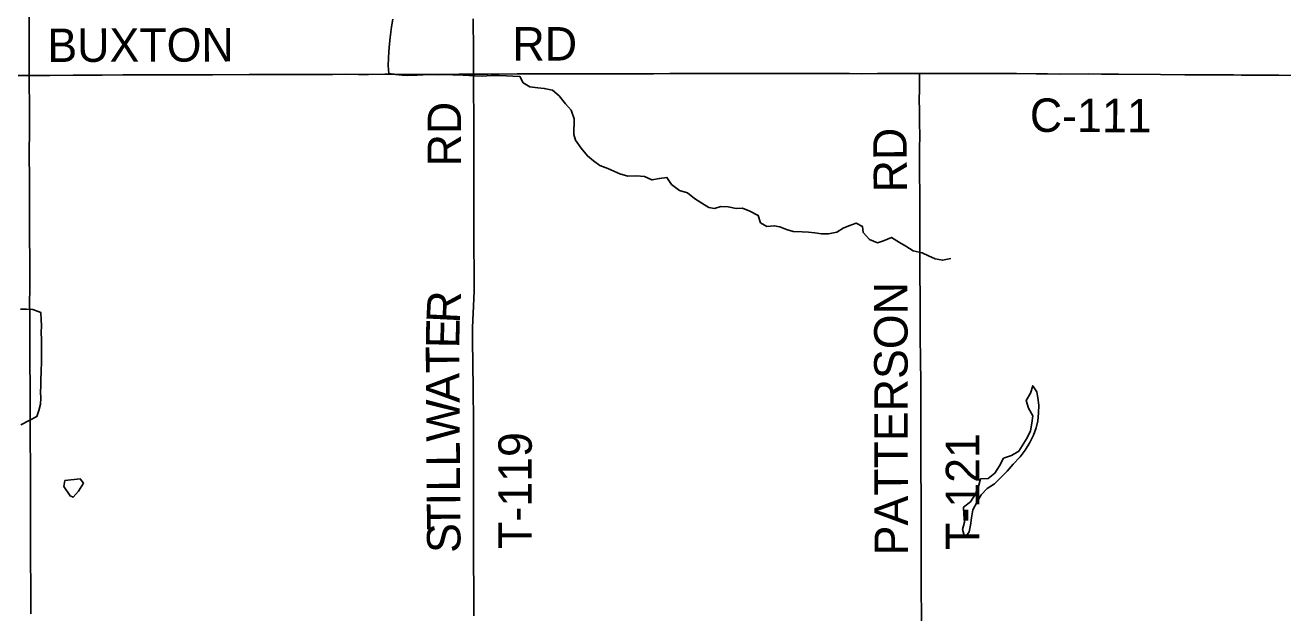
# Model space of a CAD drawing. Extents: x -87 to 2145, y -2128 to 440.
# Drawn here: x 81.4 to 137.8, y 214.2 to 240.6 of the extents above; entities that cross this region are included whole.
import ezdxf

# ---------------------------------------------------------------- set-up
doc = ezdxf.new("R2010")
doc.units = 0
for name, color, linetype in [('Default', 7, 'Continuous'), ('GM_X_County_Road', 7, 'Continuous'), ('GM_X_County_Road_Text', 7, 'Continuous'), ('GM_X_Minor_Lake', 7, 'Continuous'), ('GM_X_Minor_River', 7, 'Continuous'), ('GM_X_State_Route', 7, 'Continuous'), ('GM_X_Township_Road', 7, 'Continuous'), ('GM_X_Township_Road_Text', 7, 'Continuous')]:
    doc.layers.add(name, color=color, linetype=linetype)

msp = doc.modelspace()

# ---------------------------------------------------------------- linework, layer by layer
at = {"layer": 'Default'}
msp.add_lwpolyline([(81.624, 241.821), (81.629, 239.935), (81.63, 238.573), (81.631, 238.332), (81.632, 238.082), (81.639, 236.917), (81.642, 236.277), (81.643, 235.834), (81.636, 234.899), (81.642, 233.587), (81.64, 232.57), (81.648, 231.225), (81.653, 229.929), (81.653, 228.699), (81.651, 228.191), (81.665, 227.584), (81.658, 226.994), (81.659, 226.354), (81.661, 225.78), (81.674, 224.041), (81.672, 223.106), (81.676, 221.86), (81.687, 220.958), (81.683, 219.432), (81.688, 218.448), (81.693, 216.693), (81.697, 215.315), (81.706, 214.184)], dxfattribs=at)
at = {"layer": 'GM_X_County_Road'}
for points in [[(81.142, 238.33), (81.631, 238.332)], [(81.631, 238.332), (82.552, 238.338), (83.602, 238.344), (84.898, 238.353), (85.833, 238.363), (86.505, 238.364), (87.949, 238.366), (89.064, 238.367), (89.852, 238.365), (91.492, 238.372), (91.984, 238.377), (92.886, 238.377), (93.772, 238.381), (94.51, 238.376), (95.232, 238.382), (95.806, 238.384), (96.397, 238.379), (96.839, 238.377), (97.577, 238.384), (97.988, 238.385), (99.399, 238.377), (99.972, 238.373), (100.202, 238.375), (100.891, 238.386), (101.55, 238.384)], [(101.55, 238.384), (101.645, 238.384), (102.203, 238.391), (103.515, 238.406), (104.352, 238.404), (105.549, 238.404), (106.829, 238.412), (108.125, 238.412), (108.584, 238.409), (109.617, 238.408), (110.355, 238.415), (111.438, 238.422), (112.537, 238.417), (113.472, 238.42), (114.407, 238.421), (115.572, 238.419), (116.458, 238.419), (117.524, 238.419), (118.41, 238.416), (118.934, 238.413), (119.672, 238.416), (120.263, 238.419), (121.345, 238.421), (121.548, 238.422)], [(121.548, 238.422), (122.33, 238.424), (123.625, 238.427), (124.167, 238.426), (125.249, 238.419), (125.906, 238.416), (126.775, 238.404), (127.283, 238.399), (127.874, 238.398), (129.137, 238.402), (129.711, 238.397), (130.465, 238.389), (132.352, 238.376), (133.451, 238.366), (134.254, 238.361), (134.697, 238.359), (134.976, 238.357), (135.467, 238.355), (135.631, 238.354), (135.992, 238.352), (136.385, 238.352), (136.664, 238.35), (137.14, 238.346), (137.665, 238.34), (139.125, 238.325)]]:
    msp.add_lwpolyline(points, dxfattribs=at)
at = {"layer": 'GM_X_Minor_Lake'}
for points in [[(125.478, 220.586), (125.756, 220.891), (126.064, 221.226), (126.292, 221.532), (126.49, 221.869), (126.657, 222.197), (126.775, 222.525), (126.862, 222.844), (126.889, 223.185), (126.897, 223.546), (126.854, 223.878), (126.809, 224.149), (126.624, 224.414), (126.526, 224.075), (126.329, 223.758), (126.432, 223.405), (126.626, 223.07), (126.588, 222.729), (126.521, 222.4), (126.373, 222.072), (125.999, 221.478)], [(125.999, 221.478), (125.674, 221.284), (125.32, 221.161), (125.132, 220.824), (124.934, 220.497), (124.628, 220.253), (124.286, 220.24), (124.198, 219.901), (124.05, 219.543), (123.832, 219.207), (123.516, 218.963), (123.539, 218.642), (123.561, 218.291), (123.474, 217.962), (123.577, 217.599), (123.783, 217.855), (123.84, 218.155), (123.877, 218.494), (123.945, 218.844), (124.133, 219.201), (124.321, 219.517), (124.578, 219.813), (124.914, 220.016), (125.478, 220.586)], [(83.223, 220.163), (83.187, 219.894), (83.46, 219.478), (83.599, 219.415), (83.835, 219.68)], [(83.835, 219.68), (84.064, 220.046), (83.918, 220.239), (83.223, 220.163)]]:
    msp.add_lwpolyline(points, dxfattribs=at)
at = {"layer": 'GM_X_Minor_River'}
for points in [[(97.931, 240.859), (97.874, 240.518), (97.813, 240.036), (97.787, 239.745), (97.76, 239.404), (97.744, 239.113), (97.727, 238.781), (97.749, 238.419), (98.059, 238.372), (98.35, 238.346), (98.611, 238.331), (99.023, 238.343), (99.295, 238.367), (99.636, 238.37), (99.987, 238.363), (100.329, 238.377), (100.63, 238.36), (101.091, 238.341), (101.362, 238.326), (101.613, 238.31), (101.964, 238.303), (102.327, 238.336), (102.698, 238.329), (103.029, 238.312), (103.31, 238.306), (103.631, 238.28), (103.776, 238.006), (104.073, 237.829), (104.433, 237.771), (104.724, 237.755), (105.094, 237.677), (105.39, 237.42), (105.684, 237.062), (105.929, 236.776), (106.071, 236.381), (106.056, 235.688), (106.131, 235.425), (106.375, 235.079), (106.659, 234.721), (106.935, 234.505), (107.212, 234.299), (107.581, 234.161), (107.839, 234.045), (108.108, 233.919), (108.467, 233.811), (108.859, 233.834), (109.22, 233.796), (109.548, 233.649), (109.891, 233.713), (110.223, 233.756), (110.437, 233.44), (110.793, 233.172), (111.142, 233.065), (111.458, 232.807), (111.796, 232.61), (112.103, 232.413), (112.353, 232.368), (112.636, 232.452), (112.967, 232.446), (113.327, 232.368), (113.618, 232.373), (113.947, 232.246), (114.314, 232.057), (114.418, 231.724), (114.705, 231.558), (115.038, 231.591), (115.288, 231.546), (115.586, 231.42), (115.886, 231.333), (116.287, 231.315), (116.578, 231.309), (116.858, 231.274), (117.159, 231.228)], [(117.159, 231.228), (117.47, 231.231), (117.843, 231.304), (118.128, 231.48), (118.381, 231.585), (118.705, 231.709), (118.993, 231.563), (119.018, 231.291), (119.302, 230.974), (119.661, 230.826), (119.934, 230.921), (120.288, 231.065), (120.655, 230.837), (120.933, 230.681), (121.27, 230.473), (121.669, 230.375), (121.958, 230.248), (122.256, 230.112), (122.586, 230.045), (122.949, 230.128)], [(81.258, 222.668), (81.624, 222.861), (81.979, 223.034), (82.065, 223.303), (82.141, 223.592), (82.147, 223.852), (82.143, 224.143), (82.158, 224.393), (82.156, 224.744), (82.171, 224.995), (82.183, 225.566), (82.179, 225.827), (82.175, 226.128), (82.183, 226.509), (82.169, 226.781), (82.176, 227.122), (82.171, 227.373), (82.148, 227.704), (81.8, 227.832), (81.509, 227.848), (81.237, 227.843)]]:
    msp.add_lwpolyline(points, dxfattribs=at)
at = {"layer": 'GM_X_State_Route'}
msp.add_lwpolyline([(81.706, 214.184), (81.697, 215.315), (81.693, 216.693), (81.688, 218.448), (81.683, 219.432), (81.687, 220.958), (81.676, 221.86), (81.672, 223.106), (81.674, 224.041), (81.661, 225.78), (81.659, 226.354), (81.658, 226.994), (81.665, 227.584), (81.651, 228.191), (81.653, 228.699), (81.653, 229.929), (81.648, 231.225), (81.64, 232.57), (81.642, 233.587), (81.636, 234.899), (81.643, 235.834), (81.642, 236.277), (81.639, 236.917), (81.632, 238.082), (81.631, 238.332), (81.63, 238.573), (81.629, 239.935), (81.624, 241.821)], dxfattribs=at)
at = {"layer": 'GM_X_Township_Road'}
for points in [[(101.55, 238.384), (101.547, 238.673), (101.547, 239.444), (101.539, 240.872)], [(101.571, 214.087), (101.57, 214.612), (101.563, 215.547), (101.559, 216.253), (101.554, 217.22), (101.548, 218.237), (101.55, 218.943), (101.553, 220.271), (101.554, 220.567), (101.555, 221.288), (101.554, 221.714), (101.546, 222.994), (101.538, 224.093), (101.532, 224.552), (101.523, 225.126), (101.506, 226.701), (101.511, 227.029), (101.574, 228.307), (101.578, 228.684), (101.58, 228.946), (101.579, 229.471), (101.57, 230.718), (101.56, 231.653), (101.567, 232.883), (101.561, 233.982), (101.564, 236.689), (101.558, 237.46), (101.551, 238.263), (101.55, 238.384)], [(121.602, 224.828), (121.599, 225.329), (121.586, 226.871), (121.586, 227.707), (121.575, 228.658), (121.567, 229.15), (121.566, 229.691), (121.568, 230.183), (121.567, 230.446), (121.563, 231.134), (121.564, 231.708), (121.56, 232.233), (121.562, 233.102), (121.552, 233.84), (121.55, 234.431), (121.548, 234.972), (121.558, 235.71), (121.55, 236.136), (121.546, 236.841), (121.541, 237.186), (121.543, 237.759), (121.547, 238.219), (121.548, 238.422)], [(121.647, 211.642), (121.646, 211.768), (121.636, 213.129), (121.634, 214.293), (121.63, 215.097), (121.622, 215.966), (121.619, 216.85), (121.618, 217.08), (121.622, 217.785), (121.619, 218.441), (121.617, 219.458), (121.616, 220.606), (121.602, 221.59), (121.607, 222.721), (121.607, 223.345), (121.606, 224.116), (121.602, 224.828)]]:
    msp.add_lwpolyline(points, dxfattribs=at)

# ---------------------------------------------------------------- texts
at = {"layer": 'GM_X_County_Road_Text'}
for s, rotation, p in [('BUXTON', 0.1651, (82.445, 238.936)), ('RD', 0, (103.3, 239.002)), ('C-111', 359.7244, (126.495, 235.805))]:
    msp.add_text(s, height=1.5, rotation=rotation, dxfattribs=at).set_placement(p)
at = {"layer": 'GM_X_Township_Road_Text'}
for s, rotation, p in [('RD', 90, (100.994, 234.254)), ('RD', 90.4985, (120.992, 233.097)), ('R', 87.2395, (100.932, 227.194)), ('PATTERSON', 90.1181, (121.035, 216.806)), ('E', 88.9521, (100.912, 226.084)), ('T', 90.27, (100.917, 224.971)), ('A', 90.3876, (100.926, 223.652)), ('W', 90.387, (100.938, 221.914)), ('T-119', 90, (104.165, 217.094)), ('T-121', 90, (124.229, 217.05)), ('L', 90.3857, (100.945, 220.792)), ('L', 90.386, (100.953, 219.67)), ('I', 90.3864, (100.957, 219.054)), ('T', 90.387, (100.965, 217.932)), ('S', 90.3873, (100.971, 216.92))]:
    msp.add_text(s, height=1.5, rotation=rotation, dxfattribs=at).set_placement(p)

doc.saveas('drawing.dxf')
